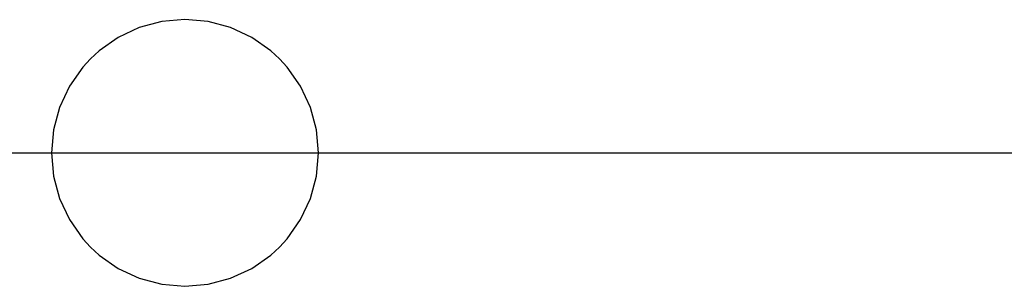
# Model space of a CAD drawing. Extents: x -2 to 113, y -136 to 16.
# Tile 494 of 541: x 96.11 to 100.45, y -20 to -18.82. Entities that reach past the tile are written whole.
import ezdxf

# ---------------------------------------------------------------- set-up
doc = ezdxf.new("R2010")
doc.units = 0
doc.header["$MEASUREMENT"] = 0
doc.linetypes.add('SOLID', pattern=[0])
doc.layers.get('0').update_dxf_attribs({"linetype": 'SOLID'})
for name, color, linetype in [('1', 7, 'SOLID'), ('10', 7, 'SOLID'), ('11', 7, 'SOLID'), ('12', 7, 'SOLID'), ('13', 7, 'SOLID'), ('14', 7, 'SOLID'), ('15', 7, 'SOLID'), ('16', 7, 'SOLID'), ('17', 7, 'SOLID'), ('18', 7, 'SOLID'), ('19', 7, 'SOLID'), ('2', 7, 'SOLID'), ('20', 7, 'SOLID'), ('21', 7, 'SOLID'), ('22', 7, 'SOLID'), ('23', 7, 'SOLID'), ('24', 7, 'SOLID'), ('25', 7, 'SOLID'), ('26', 7, 'SOLID'), ('27', 7, 'SOLID'), ('28', 7, 'SOLID'), ('29', 7, 'SOLID'), ('3', 7, 'SOLID'), ('30', 7, 'SOLID'), ('31', 7, 'SOLID'), ('32', 7, 'SOLID'), ('33', 7, 'SOLID'), ('34', 7, 'SOLID'), ('35', 7, 'SOLID'), ('36', 7, 'SOLID'), ('37', 7, 'SOLID'), ('38', 7, 'SOLID'), ('39', 7, 'SOLID'), ('4', 7, 'SOLID'), ('40', 7, 'SOLID'), ('41', 7, 'SOLID'), ('42', 7, 'SOLID'), ('43', 7, 'SOLID'), ('44', 7, 'SOLID'), ('45', 7, 'SOLID'), ('46', 7, 'SOLID'), ('47', 7, 'SOLID'), ('48', 7, 'SOLID'), ('49', 7, 'SOLID'), ('5', 7, 'SOLID'), ('50', 7, 'SOLID'), ('51', 7, 'SOLID'), ('52', 7, 'SOLID'), ('53', 7, 'SOLID'), ('54', 7, 'SOLID'), ('55', 7, 'SOLID'), ('56', 7, 'SOLID'), ('57', 7, 'SOLID'), ('58', 7, 'SOLID'), ('59', 7, 'SOLID'), ('6', 7, 'SOLID'), ('60', 7, 'SOLID'), ('61', 7, 'SOLID'), ('62', 7, 'SOLID'), ('63', 7, 'SOLID'), ('64', 7, 'SOLID'), ('65', 7, 'SOLID'), ('66', 7, 'SOLID'), ('67', 7, 'SOLID'), ('68', 7, 'SOLID'), ('7', 7, 'SOLID'), ('8', 7, 'SOLID'), ('9', 7, 'SOLID')]:
    doc.layers.add(name, color=color, linetype=linetype)

# ---------------------------------------------------------------- blocks, each defined once
blk = doc.blocks.new('DMK_7')
at = {"color": 7, "linetype": 'SOLID'}
blk.add_lwpolyline([(0, -50), (8.7, -49.25), (17.1, -47), (25, -43.3), (32.15, -38.3), (35.35, -35.35), (38.3, -32.15), (43.3, -25), (47, -17.1), (49.25, -8.7), (50, 0), (49.25, 8.7), (47, 17.1), (43.3, 25), (38.3, 32.15), (35.35, 35.35), (32.15, 38.3), (25, 43.3), (17.1, 47), (8.7, 49.25), (0, 50), (-8.7, 49.25), (-17.1, 47), (-25, 43.3), (-32.15, 38.3), (-35.35, 35.35), (-38.3, 32.15), (-43.3, 25), (-47, 17.1), (-49.25, 8.7), (-50, 0), (-49.25, -8.7), (-47, -17.1), (-43.3, -25), (-38.3, -32.15), (-35.35, -35.35), (-32.15, -38.3), (-25, -43.3), (-17.1, -47), (-8.7, -49.25), (0, -50)], dxfattribs=at)

msp = doc.modelspace()

# ---------------------------------------------------------------- linework, layer by layer
at = {"color": 7, "linetype": 'SOLID'}
msp.add_lwpolyline([(89.4884, -19.413), (104.1942, -19.413)], dxfattribs=at)
at = {"layer": '1', "color": 7, "linetype": 'SOLID'}
msp.add_lwpolyline([(89.4884, -19.413), (104.1942, -19.413)], dxfattribs=at)
at = {"layer": '10', "color": 7, "linetype": 'SOLID'}
msp.add_lwpolyline([(89.4884, -19.413), (104.1942, -19.413)], dxfattribs=at)
at = {"layer": '11', "color": 7, "linetype": 'SOLID'}
msp.add_lwpolyline([(89.4884, -19.413), (104.1942, -19.413)], dxfattribs=at)
at = {"layer": '12', "color": 7, "linetype": 'SOLID'}
msp.add_lwpolyline([(89.4884, -19.413), (104.1942, -19.413)], dxfattribs=at)
at = {"layer": '13', "color": 7, "linetype": 'SOLID'}
msp.add_lwpolyline([(89.4884, -19.413), (104.1942, -19.413)], dxfattribs=at)
at = {"layer": '14', "color": 7, "linetype": 'SOLID'}
msp.add_lwpolyline([(89.4884, -19.413), (104.1942, -19.413)], dxfattribs=at)
at = {"layer": '15', "color": 7, "linetype": 'SOLID'}
msp.add_lwpolyline([(89.4884, -19.413), (104.1942, -19.413)], dxfattribs=at)
at = {"layer": '16', "color": 7, "linetype": 'SOLID'}
msp.add_lwpolyline([(89.4884, -19.413), (104.1942, -19.413)], dxfattribs=at)
at = {"layer": '17', "color": 7, "linetype": 'SOLID'}
msp.add_lwpolyline([(89.4884, -19.413), (104.1942, -19.413)], dxfattribs=at)
at = {"layer": '18', "color": 7, "linetype": 'SOLID'}
msp.add_lwpolyline([(89.4884, -19.413), (104.1942, -19.413)], dxfattribs=at)
at = {"layer": '19', "color": 7, "linetype": 'SOLID'}
msp.add_lwpolyline([(89.4884, -19.413), (104.1942, -19.413)], dxfattribs=at)
at = {"layer": '2', "color": 7, "linetype": 'SOLID'}
msp.add_lwpolyline([(89.4884, -19.413), (104.1942, -19.413)], dxfattribs=at)
at = {"layer": '20', "color": 7, "linetype": 'SOLID'}
msp.add_lwpolyline([(89.4884, -19.413), (104.1942, -19.413)], dxfattribs=at)
at = {"layer": '21', "color": 7, "linetype": 'SOLID'}
msp.add_lwpolyline([(89.4884, -19.413), (104.1942, -19.413)], dxfattribs=at)
at = {"layer": '22', "color": 7, "linetype": 'SOLID'}
msp.add_lwpolyline([(89.4884, -19.413), (104.1942, -19.413)], dxfattribs=at)
at = {"layer": '23', "color": 7, "linetype": 'SOLID'}
msp.add_lwpolyline([(89.4884, -19.413), (104.1942, -19.413)], dxfattribs=at)
at = {"layer": '24', "color": 7, "linetype": 'SOLID'}
msp.add_lwpolyline([(89.4884, -19.413), (104.1942, -19.413)], dxfattribs=at)
at = {"layer": '25', "color": 7, "linetype": 'SOLID'}
msp.add_lwpolyline([(89.4884, -19.413), (104.1942, -19.413)], dxfattribs=at)
at = {"layer": '26', "color": 7, "linetype": 'SOLID'}
msp.add_lwpolyline([(89.4884, -19.413), (104.1942, -19.413)], dxfattribs=at)
at = {"layer": '27', "color": 7, "linetype": 'SOLID'}
msp.add_lwpolyline([(89.4884, -19.413), (104.1942, -19.413)], dxfattribs=at)
at = {"layer": '28', "color": 7, "linetype": 'SOLID'}
msp.add_lwpolyline([(89.4884, -19.413), (104.1942, -19.413)], dxfattribs=at)
at = {"layer": '29', "color": 7, "linetype": 'SOLID'}
msp.add_lwpolyline([(89.4884, -19.413), (104.1942, -19.413)], dxfattribs=at)
at = {"layer": '3', "color": 7, "linetype": 'SOLID'}
msp.add_lwpolyline([(89.4884, -19.413), (104.1942, -19.413)], dxfattribs=at)
at = {"layer": '30', "color": 7, "linetype": 'SOLID'}
msp.add_lwpolyline([(89.4884, -19.413), (104.1942, -19.413)], dxfattribs=at)
at = {"layer": '31', "color": 7, "linetype": 'SOLID'}
msp.add_lwpolyline([(89.4884, -19.413), (104.1942, -19.413)], dxfattribs=at)
at = {"layer": '32', "color": 7, "linetype": 'SOLID'}
msp.add_lwpolyline([(89.4884, -19.413), (104.1942, -19.413)], dxfattribs=at)
at = {"layer": '33', "color": 7, "linetype": 'SOLID'}
msp.add_lwpolyline([(89.4884, -19.413), (104.1942, -19.413)], dxfattribs=at)
at = {"layer": '34', "color": 7, "linetype": 'SOLID'}
msp.add_lwpolyline([(89.4884, -19.413), (104.1942, -19.413)], dxfattribs=at)
at = {"layer": '35', "color": 7, "linetype": 'SOLID'}
msp.add_lwpolyline([(89.4884, -19.413), (104.1942, -19.413)], dxfattribs=at)
at = {"layer": '36', "color": 7, "linetype": 'SOLID'}
msp.add_lwpolyline([(89.4884, -19.413), (104.1942, -19.413)], dxfattribs=at)
at = {"layer": '37', "color": 7, "linetype": 'SOLID'}
msp.add_lwpolyline([(89.4884, -19.413), (104.1942, -19.413)], dxfattribs=at)
at = {"layer": '38', "color": 7, "linetype": 'SOLID'}
msp.add_lwpolyline([(89.4884, -19.413), (104.1942, -19.413)], dxfattribs=at)
at = {"layer": '39', "color": 7, "linetype": 'SOLID'}
msp.add_lwpolyline([(89.4884, -19.413), (104.1942, -19.413)], dxfattribs=at)
at = {"layer": '4', "color": 7, "linetype": 'SOLID'}
msp.add_lwpolyline([(89.4884, -19.413), (104.1942, -19.413)], dxfattribs=at)
at = {"layer": '40', "color": 7, "linetype": 'SOLID'}
msp.add_lwpolyline([(89.4884, -19.413), (104.1942, -19.413)], dxfattribs=at)
at = {"layer": '41', "color": 7, "linetype": 'SOLID'}
msp.add_lwpolyline([(89.4884, -19.413), (104.1942, -19.413)], dxfattribs=at)
at = {"layer": '42', "color": 7, "linetype": 'SOLID'}
msp.add_lwpolyline([(89.4884, -19.413), (104.1942, -19.413)], dxfattribs=at)
at = {"layer": '43', "color": 7, "linetype": 'SOLID'}
msp.add_lwpolyline([(89.4884, -19.413), (104.1942, -19.413)], dxfattribs=at)
at = {"layer": '44', "color": 7, "linetype": 'SOLID'}
msp.add_lwpolyline([(89.4884, -19.413), (104.1942, -19.413)], dxfattribs=at)
at = {"layer": '45', "color": 7, "linetype": 'SOLID'}
msp.add_lwpolyline([(89.4884, -19.413), (104.1942, -19.413)], dxfattribs=at)
at = {"layer": '46', "color": 7, "linetype": 'SOLID'}
msp.add_lwpolyline([(89.4884, -19.413), (104.1942, -19.413)], dxfattribs=at)
at = {"layer": '47', "color": 7, "linetype": 'SOLID'}
msp.add_lwpolyline([(89.4884, -19.413), (104.1942, -19.413)], dxfattribs=at)
at = {"layer": '48', "color": 7, "linetype": 'SOLID'}
msp.add_lwpolyline([(89.4884, -19.413), (104.1942, -19.413)], dxfattribs=at)
at = {"layer": '49', "color": 7, "linetype": 'SOLID'}
msp.add_lwpolyline([(89.4884, -19.413), (104.1942, -19.413)], dxfattribs=at)
at = {"layer": '5', "color": 7, "linetype": 'SOLID'}
msp.add_lwpolyline([(89.4884, -19.413), (104.1942, -19.413)], dxfattribs=at)
at = {"layer": '50', "color": 7, "linetype": 'SOLID'}
msp.add_lwpolyline([(89.4884, -19.413), (104.1942, -19.413)], dxfattribs=at)
at = {"layer": '51', "color": 7, "linetype": 'SOLID'}
msp.add_lwpolyline([(89.4884, -19.413), (104.1942, -19.413)], dxfattribs=at)
at = {"layer": '52', "color": 7, "linetype": 'SOLID'}
msp.add_lwpolyline([(89.4884, -19.413), (104.1942, -19.413)], dxfattribs=at)
at = {"layer": '53', "color": 7, "linetype": 'SOLID'}
msp.add_lwpolyline([(89.4884, -19.413), (104.1942, -19.413)], dxfattribs=at)
at = {"layer": '54', "color": 7, "linetype": 'SOLID'}
msp.add_lwpolyline([(89.4884, -19.413), (104.1942, -19.413)], dxfattribs=at)
at = {"layer": '55', "color": 7, "linetype": 'SOLID'}
msp.add_lwpolyline([(89.4884, -19.413), (104.1942, -19.413)], dxfattribs=at)
at = {"layer": '56', "color": 7, "linetype": 'SOLID'}
msp.add_lwpolyline([(89.4884, -19.413), (104.1942, -19.413)], dxfattribs=at)
at = {"layer": '57', "color": 7, "linetype": 'SOLID'}
msp.add_lwpolyline([(89.4884, -19.413), (104.1942, -19.413)], dxfattribs=at)
at = {"layer": '58', "color": 7, "linetype": 'SOLID'}
msp.add_lwpolyline([(89.4884, -19.413), (104.1942, -19.413)], dxfattribs=at)
at = {"layer": '59', "color": 7, "linetype": 'SOLID'}
msp.add_lwpolyline([(89.4884, -19.413), (104.1942, -19.413)], dxfattribs=at)
at = {"layer": '6', "color": 7, "linetype": 'SOLID'}
msp.add_lwpolyline([(89.4884, -19.413), (104.1942, -19.413)], dxfattribs=at)
at = {"layer": '60', "color": 7, "linetype": 'SOLID'}
msp.add_lwpolyline([(89.4884, -19.413), (104.1942, -19.413)], dxfattribs=at)
at = {"layer": '61', "color": 7, "linetype": 'SOLID'}
msp.add_lwpolyline([(89.4884, -19.413), (104.1942, -19.413)], dxfattribs=at)
at = {"layer": '62', "color": 7, "linetype": 'SOLID'}
msp.add_lwpolyline([(89.4884, -19.413), (104.1942, -19.413)], dxfattribs=at)
at = {"layer": '63', "color": 7, "linetype": 'SOLID'}
msp.add_lwpolyline([(89.4884, -19.413), (104.1942, -19.413)], dxfattribs=at)
at = {"layer": '64', "color": 7, "linetype": 'SOLID'}
msp.add_lwpolyline([(89.4884, -19.413), (104.1942, -19.413)], dxfattribs=at)
at = {"layer": '65', "color": 7, "linetype": 'SOLID'}
msp.add_lwpolyline([(89.4884, -19.413), (104.1942, -19.413)], dxfattribs=at)
at = {"layer": '66', "color": 7, "linetype": 'SOLID'}
msp.add_lwpolyline([(89.4884, -19.413), (104.1942, -19.413)], dxfattribs=at)
at = {"layer": '67', "color": 7, "linetype": 'SOLID'}
msp.add_lwpolyline([(89.4884, -19.413), (104.1942, -19.413)], dxfattribs=at)
at = {"layer": '68', "color": 7, "linetype": 'SOLID'}
msp.add_lwpolyline([(89.4884, -19.413), (104.1942, -19.413)], dxfattribs=at)
at = {"layer": '7', "color": 7, "linetype": 'SOLID'}
msp.add_lwpolyline([(89.4884, -19.413), (104.1942, -19.413)], dxfattribs=at)
at = {"layer": '8', "color": 7, "linetype": 'SOLID'}
msp.add_lwpolyline([(89.4884, -19.413), (104.1942, -19.413)], dxfattribs=at)
at = {"layer": '9', "color": 7, "linetype": 'SOLID'}
msp.add_lwpolyline([(89.4884, -19.413), (104.1942, -19.413)], dxfattribs=at)

# ---------------------------------------------------------------- block references
at = {"xscale": 0.01176470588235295, "yscale": 0.01176470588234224, "zscale": 14.70588235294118}
msp.add_blockref('DMK_7', (96.8413, -19.413), dxfattribs=at)
at = {"layer": '1', "xscale": 0.01176470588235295, "yscale": 0.01176470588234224, "zscale": 14.70588235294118}
msp.add_blockref('DMK_7', (96.8413, -19.413), dxfattribs=at)
at = {"layer": '10', "xscale": 0.01176470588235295, "yscale": 0.01176470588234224, "zscale": 14.70588235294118}
msp.add_blockref('DMK_7', (96.8413, -19.413), dxfattribs=at)
at = {"layer": '11', "xscale": 0.01176470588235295, "yscale": 0.01176470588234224, "zscale": 14.70588235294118}
msp.add_blockref('DMK_7', (96.8413, -19.413), dxfattribs=at)
at = {"layer": '12', "xscale": 0.01176470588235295, "yscale": 0.01176470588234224, "zscale": 14.70588235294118}
msp.add_blockref('DMK_7', (96.8413, -19.413), dxfattribs=at)
at = {"layer": '13', "xscale": 0.01176470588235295, "yscale": 0.01176470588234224, "zscale": 14.70588235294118}
msp.add_blockref('DMK_7', (96.8413, -19.413), dxfattribs=at)
at = {"layer": '14', "xscale": 0.01176470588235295, "yscale": 0.01176470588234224, "zscale": 14.70588235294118}
msp.add_blockref('DMK_7', (96.8413, -19.413), dxfattribs=at)
at = {"layer": '15', "xscale": 0.01176470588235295, "yscale": 0.01176470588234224, "zscale": 14.70588235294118}
msp.add_blockref('DMK_7', (96.8413, -19.413), dxfattribs=at)
at = {"layer": '16', "xscale": 0.01176470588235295, "yscale": 0.01176470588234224, "zscale": 14.70588235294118}
msp.add_blockref('DMK_7', (96.8413, -19.413), dxfattribs=at)
at = {"layer": '17', "xscale": 0.01176470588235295, "yscale": 0.01176470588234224, "zscale": 14.70588235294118}
msp.add_blockref('DMK_7', (96.8413, -19.413), dxfattribs=at)
at = {"layer": '18', "xscale": 0.01176470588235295, "yscale": 0.01176470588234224, "zscale": 14.70588235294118}
msp.add_blockref('DMK_7', (96.8413, -19.413), dxfattribs=at)
at = {"layer": '19', "xscale": 0.01176470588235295, "yscale": 0.01176470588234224, "zscale": 14.70588235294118}
msp.add_blockref('DMK_7', (96.8413, -19.413), dxfattribs=at)
at = {"layer": '2', "xscale": 0.01176470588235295, "yscale": 0.01176470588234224, "zscale": 14.70588235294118}
msp.add_blockref('DMK_7', (96.8413, -19.413), dxfattribs=at)
at = {"layer": '20', "xscale": 0.01176470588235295, "yscale": 0.01176470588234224, "zscale": 14.70588235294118}
msp.add_blockref('DMK_7', (96.8413, -19.413), dxfattribs=at)
at = {"layer": '21', "xscale": 0.01176470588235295, "yscale": 0.01176470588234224, "zscale": 14.70588235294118}
msp.add_blockref('DMK_7', (96.8413, -19.413), dxfattribs=at)
at = {"layer": '22', "xscale": 0.01176470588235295, "yscale": 0.01176470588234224, "zscale": 14.70588235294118}
msp.add_blockref('DMK_7', (96.8413, -19.413), dxfattribs=at)
at = {"layer": '23', "xscale": 0.01176470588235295, "yscale": 0.01176470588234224, "zscale": 14.70588235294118}
msp.add_blockref('DMK_7', (96.8413, -19.413), dxfattribs=at)
at = {"layer": '24', "xscale": 0.01176470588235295, "yscale": 0.01176470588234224, "zscale": 14.70588235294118}
msp.add_blockref('DMK_7', (96.8413, -19.413), dxfattribs=at)
at = {"layer": '25', "xscale": 0.01176470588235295, "yscale": 0.01176470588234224, "zscale": 14.70588235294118}
msp.add_blockref('DMK_7', (96.8413, -19.413), dxfattribs=at)
at = {"layer": '26', "xscale": 0.01176470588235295, "yscale": 0.01176470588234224, "zscale": 14.70588235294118}
msp.add_blockref('DMK_7', (96.8413, -19.413), dxfattribs=at)
at = {"layer": '27', "xscale": 0.01176470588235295, "yscale": 0.01176470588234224, "zscale": 14.70588235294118}
msp.add_blockref('DMK_7', (96.8413, -19.413), dxfattribs=at)
at = {"layer": '28', "xscale": 0.01176470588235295, "yscale": 0.01176470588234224, "zscale": 14.70588235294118}
msp.add_blockref('DMK_7', (96.8413, -19.413), dxfattribs=at)
at = {"layer": '29', "xscale": 0.01176470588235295, "yscale": 0.01176470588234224, "zscale": 14.70588235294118}
msp.add_blockref('DMK_7', (96.8413, -19.413), dxfattribs=at)
at = {"layer": '3', "xscale": 0.01176470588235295, "yscale": 0.01176470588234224, "zscale": 14.70588235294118}
msp.add_blockref('DMK_7', (96.8413, -19.413), dxfattribs=at)
at = {"layer": '30', "xscale": 0.01176470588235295, "yscale": 0.01176470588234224, "zscale": 14.70588235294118}
msp.add_blockref('DMK_7', (96.8413, -19.413), dxfattribs=at)
at = {"layer": '31', "xscale": 0.01176470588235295, "yscale": 0.01176470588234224, "zscale": 14.70588235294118}
msp.add_blockref('DMK_7', (96.8413, -19.413), dxfattribs=at)
at = {"layer": '32', "xscale": 0.01176470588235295, "yscale": 0.01176470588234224, "zscale": 14.70588235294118}
msp.add_blockref('DMK_7', (96.8413, -19.413), dxfattribs=at)
at = {"layer": '33', "xscale": 0.01176470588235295, "yscale": 0.01176470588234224, "zscale": 14.70588235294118}
msp.add_blockref('DMK_7', (96.8413, -19.413), dxfattribs=at)
at = {"layer": '34', "xscale": 0.01176470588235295, "yscale": 0.01176470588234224, "zscale": 14.70588235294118}
msp.add_blockref('DMK_7', (96.8413, -19.413), dxfattribs=at)
at = {"layer": '35', "xscale": 0.01176470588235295, "yscale": 0.01176470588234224, "zscale": 14.70588235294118}
msp.add_blockref('DMK_7', (96.8413, -19.413), dxfattribs=at)
at = {"layer": '36', "xscale": 0.01176470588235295, "yscale": 0.01176470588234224, "zscale": 14.70588235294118}
msp.add_blockref('DMK_7', (96.8413, -19.413), dxfattribs=at)
at = {"layer": '37', "xscale": 0.01176470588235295, "yscale": 0.01176470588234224, "zscale": 14.70588235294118}
msp.add_blockref('DMK_7', (96.8413, -19.413), dxfattribs=at)
at = {"layer": '38', "xscale": 0.01176470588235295, "yscale": 0.01176470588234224, "zscale": 14.70588235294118}
msp.add_blockref('DMK_7', (96.8413, -19.413), dxfattribs=at)
at = {"layer": '39', "xscale": 0.01176470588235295, "yscale": 0.01176470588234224, "zscale": 14.70588235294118}
msp.add_blockref('DMK_7', (96.8413, -19.413), dxfattribs=at)
at = {"layer": '4', "xscale": 0.01176470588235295, "yscale": 0.01176470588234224, "zscale": 14.70588235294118}
msp.add_blockref('DMK_7', (96.8413, -19.413), dxfattribs=at)
at = {"layer": '40', "xscale": 0.01176470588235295, "yscale": 0.01176470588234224, "zscale": 14.70588235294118}
msp.add_blockref('DMK_7', (96.8413, -19.413), dxfattribs=at)
at = {"layer": '41', "xscale": 0.01176470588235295, "yscale": 0.01176470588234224, "zscale": 14.70588235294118}
msp.add_blockref('DMK_7', (96.8413, -19.413), dxfattribs=at)
at = {"layer": '42', "xscale": 0.01176470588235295, "yscale": 0.01176470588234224, "zscale": 14.70588235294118}
msp.add_blockref('DMK_7', (96.8413, -19.413), dxfattribs=at)
at = {"layer": '43', "xscale": 0.01176470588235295, "yscale": 0.01176470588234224, "zscale": 14.70588235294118}
msp.add_blockref('DMK_7', (96.8413, -19.413), dxfattribs=at)
at = {"layer": '44', "xscale": 0.01176470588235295, "yscale": 0.01176470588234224, "zscale": 14.70588235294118}
msp.add_blockref('DMK_7', (96.8413, -19.413), dxfattribs=at)
at = {"layer": '45', "xscale": 0.01176470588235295, "yscale": 0.01176470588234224, "zscale": 14.70588235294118}
msp.add_blockref('DMK_7', (96.8413, -19.413), dxfattribs=at)
at = {"layer": '46', "xscale": 0.01176470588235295, "yscale": 0.01176470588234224, "zscale": 14.70588235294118}
msp.add_blockref('DMK_7', (96.8413, -19.413), dxfattribs=at)
at = {"layer": '47', "xscale": 0.01176470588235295, "yscale": 0.01176470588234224, "zscale": 14.70588235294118}
msp.add_blockref('DMK_7', (96.8413, -19.413), dxfattribs=at)
at = {"layer": '48', "xscale": 0.01176470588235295, "yscale": 0.01176470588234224, "zscale": 14.70588235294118}
msp.add_blockref('DMK_7', (96.8413, -19.413), dxfattribs=at)
at = {"layer": '49', "xscale": 0.01176470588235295, "yscale": 0.01176470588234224, "zscale": 14.70588235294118}
msp.add_blockref('DMK_7', (96.8413, -19.413), dxfattribs=at)
at = {"layer": '5', "xscale": 0.01176470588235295, "yscale": 0.01176470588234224, "zscale": 14.70588235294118}
msp.add_blockref('DMK_7', (96.8413, -19.413), dxfattribs=at)
at = {"layer": '50', "xscale": 0.01176470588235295, "yscale": 0.01176470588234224, "zscale": 14.70588235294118}
msp.add_blockref('DMK_7', (96.8413, -19.413), dxfattribs=at)
at = {"layer": '51', "xscale": 0.01176470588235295, "yscale": 0.01176470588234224, "zscale": 14.70588235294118}
msp.add_blockref('DMK_7', (96.8413, -19.413), dxfattribs=at)
at = {"layer": '52', "xscale": 0.01176470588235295, "yscale": 0.01176470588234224, "zscale": 14.70588235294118}
msp.add_blockref('DMK_7', (96.8413, -19.413), dxfattribs=at)
at = {"layer": '53', "xscale": 0.01176470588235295, "yscale": 0.01176470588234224, "zscale": 14.70588235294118}
msp.add_blockref('DMK_7', (96.8413, -19.413), dxfattribs=at)
at = {"layer": '54', "xscale": 0.01176470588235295, "yscale": 0.01176470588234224, "zscale": 14.70588235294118}
msp.add_blockref('DMK_7', (96.8413, -19.413), dxfattribs=at)
at = {"layer": '55', "xscale": 0.01176470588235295, "yscale": 0.01176470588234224, "zscale": 14.70588235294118}
msp.add_blockref('DMK_7', (96.8413, -19.413), dxfattribs=at)
at = {"layer": '56', "xscale": 0.01176470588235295, "yscale": 0.01176470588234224, "zscale": 14.70588235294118}
msp.add_blockref('DMK_7', (96.8413, -19.413), dxfattribs=at)
at = {"layer": '57', "xscale": 0.01176470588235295, "yscale": 0.01176470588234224, "zscale": 14.70588235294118}
msp.add_blockref('DMK_7', (96.8413, -19.413), dxfattribs=at)
at = {"layer": '58', "xscale": 0.01176470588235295, "yscale": 0.01176470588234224, "zscale": 14.70588235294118}
msp.add_blockref('DMK_7', (96.8413, -19.413), dxfattribs=at)
at = {"layer": '59', "xscale": 0.01176470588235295, "yscale": 0.01176470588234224, "zscale": 14.70588235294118}
msp.add_blockref('DMK_7', (96.8413, -19.413), dxfattribs=at)
at = {"layer": '6', "xscale": 0.01176470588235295, "yscale": 0.01176470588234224, "zscale": 14.70588235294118}
msp.add_blockref('DMK_7', (96.8413, -19.413), dxfattribs=at)
at = {"layer": '60', "xscale": 0.01176470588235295, "yscale": 0.01176470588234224, "zscale": 14.70588235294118}
msp.add_blockref('DMK_7', (96.8413, -19.413), dxfattribs=at)
at = {"layer": '61', "xscale": 0.01176470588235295, "yscale": 0.01176470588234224, "zscale": 14.70588235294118}
msp.add_blockref('DMK_7', (96.8413, -19.413), dxfattribs=at)
at = {"layer": '62', "xscale": 0.01176470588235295, "yscale": 0.01176470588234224, "zscale": 14.70588235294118}
msp.add_blockref('DMK_7', (96.8413, -19.413), dxfattribs=at)
at = {"layer": '63', "xscale": 0.01176470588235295, "yscale": 0.01176470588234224, "zscale": 14.70588235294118}
msp.add_blockref('DMK_7', (96.8413, -19.413), dxfattribs=at)
at = {"layer": '64', "xscale": 0.01176470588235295, "yscale": 0.01176470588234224, "zscale": 14.70588235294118}
msp.add_blockref('DMK_7', (96.8413, -19.413), dxfattribs=at)
at = {"layer": '65', "xscale": 0.01176470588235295, "yscale": 0.01176470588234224, "zscale": 14.70588235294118}
msp.add_blockref('DMK_7', (96.8413, -19.413), dxfattribs=at)
at = {"layer": '66', "xscale": 0.01176470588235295, "yscale": 0.01176470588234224, "zscale": 14.70588235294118}
msp.add_blockref('DMK_7', (96.8413, -19.413), dxfattribs=at)
at = {"layer": '67', "xscale": 0.01176470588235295, "yscale": 0.01176470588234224, "zscale": 14.70588235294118}
msp.add_blockref('DMK_7', (96.8413, -19.413), dxfattribs=at)
at = {"layer": '68', "xscale": 0.01176470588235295, "yscale": 0.01176470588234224, "zscale": 14.70588235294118}
msp.add_blockref('DMK_7', (96.8413, -19.413), dxfattribs=at)
at = {"layer": '7', "xscale": 0.01176470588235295, "yscale": 0.01176470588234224, "zscale": 14.70588235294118}
msp.add_blockref('DMK_7', (96.8413, -19.413), dxfattribs=at)
at = {"layer": '8', "xscale": 0.01176470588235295, "yscale": 0.01176470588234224, "zscale": 14.70588235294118}
msp.add_blockref('DMK_7', (96.8413, -19.413), dxfattribs=at)
at = {"layer": '9', "xscale": 0.01176470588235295, "yscale": 0.01176470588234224, "zscale": 14.70588235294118}
msp.add_blockref('DMK_7', (96.8413, -19.413), dxfattribs=at)

doc.saveas('drawing.dxf')
